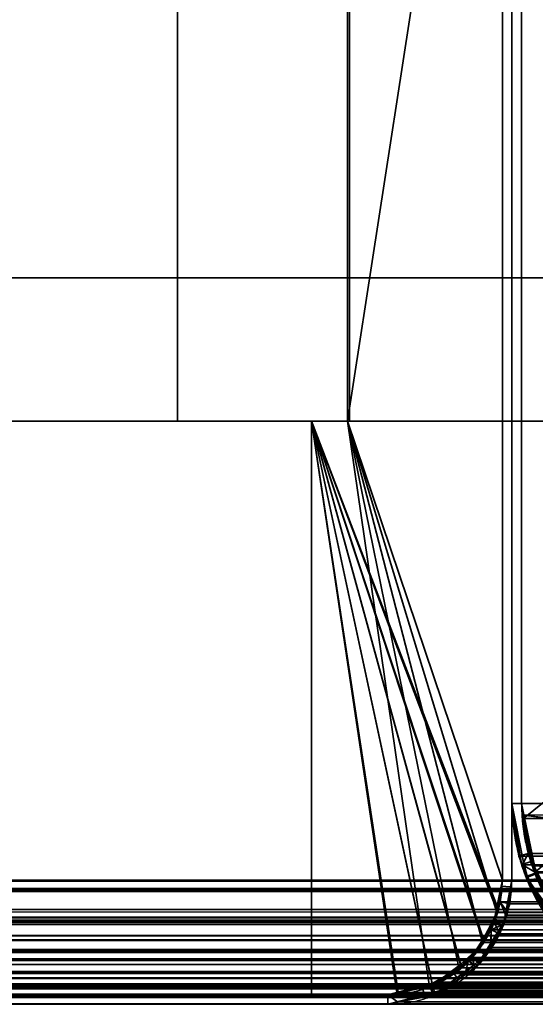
# Model space of a CAD drawing. Header units: millimetres. Extents: x -625 to 3725, y -115 to 86.
# Tile 519 of 656: x 2435 to 2448, y -33 to -7. Entities that reach past the tile are written whole.
import ezdxf

# ---------------------------------------------------------------- set-up
doc = ezdxf.new("R2010")
doc.units = ezdxf.units.MM
doc.layers.add('151', color=7, linetype='Continuous', true_color=0xffffff)

# ---------------------------------------------------------------- blocks, each defined once
blk = doc.blocks.new('UG_SURFACE_003')
at = {"layer": '151', "color": 252, "linetype": 'Continuous', "lineweight": 35}
for points in [[(3725, -14, 2237), (3725, 86, 2237), (2275, 86, 2237), (2275, -14, 2237)], [(2425, -14, 2087), (2425, 86, 2087), (3575, 86, 2087), (3575, -14, 2087)], [(3725, -14, 2237), (2275, -14, 2237), (2425, -14, 2087), (3575, -14, 2087)]]:
    blk.add_3dface(points, dxfattribs=at)
blk = doc.blocks.new('UG_SURFACE_118')
at = {"layer": '151', "color": 41, "linetype": 'Continuous', "lineweight": 35}
for points in [[(2372.25, -17.75, -3), (2442.25, -17.75, -3), (2442.25, -32.75, -3), (2372.25, -32.75, -3)], [(2442.25, -17.75, 2067.75), (2442.25, -17.75, -3), (2372.25, -17.75, -3), (2372.25, -17.75, 2137.75)], [(2372.25, -17.75, 2137.75), (2372.25, -32.75, 2137.75), (2442.25, -32.75, 2067.75), (2442.25, -17.75, 2067.75)], [(2442.25, -17.75, 2067.75), (2442.25, -32.75, 2067.75), (2442.25, -32.75, -3), (2442.25, -17.75, -3)], [(2372.25, -32.75, 2137.75), (2372.25, -32.75, -3), (2442.25, -32.75, -3), (2442.25, -32.75, 2067.75)]]:
    blk.add_3dface(points, dxfattribs=at)
blk = doc.blocks.new('UG_SURFACE_119')
at = {"layer": '151', "color": 7, "linetype": 'Continuous', "lineweight": 35}
for points in [[(2447.25, -29.75, -3), (2447.25, 8.25, -3), (2447.5, 8.25, -3), (2447.5, -29.75, -3)], [(2447.25, 8.25, -3), (2447.25, -29.75, -3), (2447.25, -29.75, 2062.75), (2447.25, 8.25, 2062.75)], [(2447.5, -29.75, 2062.5), (2447.5, 8.25, 2062.5), (2447.25, 8.25, 2062.75), (2447.25, -29.75, 2062.75)], [(2447.5, 8.25, 2062.5), (2447.5, -29.75, 2062.5), (2447.5, -29.75, -3), (2447.5, 8.25, -3)], [(2447.195, -30.321, 2062.805), (2447.25, -29.75, -3), (2447.219, -29.913, -3)], [(2447.195, -30.321, 2062.805), (2447.25, -29.75, 2062.75), (2447.25, -29.75, -3)], [(2447.25, -29.75, 2062.75), (2447.195, -30.321, 2062.805), (2447.387, -30.598, 2062.613), (2447.5, -29.75, 2062.5)], [(2447.219, -29.913, -3), (2447.25, -29.75, -3), (2447.5, -29.75, -3), (2447.466, -29.927, -3)], [(2447.27, -30.945, -3), (2447.276, -30.937, -3), (2447.5, -29.75, 2062.5)], [(2447.5, -29.75, 2062.5), (2447.387, -30.598, 2062.613), (2447.27, -30.945, -3)], [(2447.5, -29.75, 2062.5), (2447.276, -30.937, -3), (2447.289, -30.864, -3)], [(2447.5, -29.75, 2062.5), (2447.289, -30.864, -3), (2447.466, -29.927, -3)], [(2447.466, -29.927, -3), (2447.5, -29.75, -3), (2447.5, -29.75, 2062.5)], [(2447.022, -30.843, 2062.978), (2447.219, -29.913, -3), (2447.053, -30.777, -3)], [(2447.219, -29.913, -3), (2447.022, -30.843, 2062.978), (2447.195, -30.321, 2062.805)], [(2447.053, -30.777, -3), (2447.219, -29.913, -3), (2447.466, -29.927, -3), (2447.289, -30.864, -3)], [(2447.242, -30.919, 2062.758), (2447.387, -30.598, 2062.613), (2447.195, -30.321, 2062.805), (2447.022, -30.843, 2062.978)], [(2447.387, -30.598, 2062.613), (2447.242, -30.919, 2062.758), (2447.27, -30.945, -3)], [(2446.46, -31.779, 2063.54), (2447.036, -30.852, -3), (2446.584, -31.545, -3)], [(2446.46, -31.779, 2063.54), (2446.954, -31.049, 2063.046), (2447.036, -30.852, -3)], [(2447.27, -30.945, -3), (2446.779, -31.695, -3), (2446.584, -31.545, -3), (2447.036, -30.852, -3)], [(2446.954, -31.049, 2063.046), (2447.022, -30.843, 2062.978), (2447.036, -30.852, -3)], [(2447.022, -30.843, 2062.978), (2446.954, -31.049, 2063.046), (2447.242, -30.919, 2062.758)], [(2447.053, -30.777, -3), (2447.04, -30.846, -3), (2447.022, -30.843, 2062.978)], [(2447.04, -30.846, -3), (2447.036, -30.852, -3), (2447.022, -30.843, 2062.978)], [(2447.036, -30.852, -3), (2447.04, -30.846, -3), (2447.27, -30.945, -3)], [(2447.04, -30.846, -3), (2447.053, -30.777, -3), (2447.289, -30.864, -3), (2447.276, -30.937, -3)], [(2447.04, -30.846, -3), (2447.276, -30.937, -3), (2447.27, -30.945, -3)], [(2446.954, -31.049, 2063.046), (2446.46, -31.779, 2063.54), (2446.51, -31.966, 2063.49), (2446.952, -31.555, 2063.048)], [(2446.548, -32.048, -3), (2446.779, -31.695, -3), (2447.242, -30.919, 2062.758)], [(2447.242, -30.919, 2062.758), (2446.952, -31.555, 2063.048), (2446.548, -32.048, -3)], [(2446.779, -31.695, -3), (2447.27, -30.945, -3), (2447.242, -30.919, 2062.758)], [(2446.952, -31.555, 2063.048), (2447.242, -30.919, 2062.758), (2446.954, -31.049, 2063.046)], [(2446.584, -31.545, -3), (2446.364, -31.851, 2063.636), (2446.46, -31.779, 2063.54)], [(2446.584, -31.545, -3), (2446.371, -31.871, -3), (2446.364, -31.851, 2063.636)], [(2446.371, -31.871, -3), (2446.584, -31.545, -3), (2446.779, -31.695, -3), (2446.548, -32.048, -3)], [(2446.952, -31.555, 2063.048), (2446.51, -31.966, 2063.49), (2446.548, -32.048, -3)], [(2445.61, -32.424, 2064.39), (2446.364, -31.851, 2063.636), (2446.371, -31.871, -3)], [(2446.364, -31.851, 2063.636), (2445.61, -32.424, 2064.39), (2445.849, -32.579, 2064.151), (2446.51, -31.966, 2063.49)], [(2445.61, -32.424, 2064.39), (2446.371, -31.871, -3), (2445.952, -32.154, -3)], [(2446.548, -32.048, -3), (2446.093, -32.352, -3), (2445.952, -32.154, -3), (2446.371, -31.871, -3)], [(2446.51, -31.966, 2063.49), (2446.46, -31.779, 2063.54), (2446.364, -31.851, 2063.636)], [(2445.952, -32.154, -3), (2445.348, -32.487, 2064.652), (2445.61, -32.424, 2064.39)], [(2445.952, -32.154, -3), (2445.43, -32.505, -3), (2445.348, -32.487, 2064.652)], [(2445.43, -32.505, -3), (2445.952, -32.154, -3), (2446.093, -32.352, -3), (2445.487, -32.755, -3)], [(2445.445, -32.764, -3), (2445.487, -32.755, -3), (2446.51, -31.966, 2063.49)], [(2446.51, -31.966, 2063.49), (2445.849, -32.579, 2064.151), (2445.445, -32.764, -3)], [(2445.487, -32.755, -3), (2446.093, -32.352, -3), (2446.51, -31.966, 2063.49)], [(2446.093, -32.352, -3), (2446.548, -32.048, -3), (2446.51, -31.966, 2063.49)], [(2445.435, -32.688, 2064.565), (2445.849, -32.579, 2064.151), (2445.61, -32.424, 2064.39), (2445.348, -32.487, 2064.652)], [(2445.149, -32.564, -3), (2444.25, -32.75, 2065.75), (2445.348, -32.487, 2064.652)], [(2445.348, -32.487, 2064.652), (2444.25, -32.75, 2065.75), (2444.25, -33, 2065.75), (2445.435, -32.688, 2064.565)], [(2444.25, -32.75, -3), (2445.149, -32.564, -3), (2445.226, -32.807, -3), (2444.25, -33, -3)], [(2445.149, -32.564, -3), (2444.25, -32.75, -3), (2444.25, -32.75, 2065.75)], [(2444.25, -33, -3), (2445.226, -32.807, -3), (2445.435, -32.688, 2064.565)], [(2445.435, -32.688, 2064.565), (2444.25, -33, 2065.75), (2444.25, -33, -3)], [(2445.348, -32.487, 2064.652), (2445.351, -32.522, -3), (2445.149, -32.564, -3)], [(2445.445, -32.764, -3), (2445.226, -32.807, -3), (2445.149, -32.564, -3), (2445.351, -32.522, -3)], [(2445.226, -32.807, -3), (2445.445, -32.764, -3), (2445.435, -32.688, 2064.565)], [(2445.43, -32.505, -3), (2445.351, -32.522, -3), (2445.348, -32.487, 2064.652)], [(2445.351, -32.522, -3), (2445.43, -32.505, -3), (2445.487, -32.755, -3), (2445.445, -32.764, -3)], [(2445.849, -32.579, 2064.151), (2445.435, -32.688, 2064.565), (2445.445, -32.764, -3)], [(2370.25, -32.75, -3), (2444.25, -32.75, -3), (2444.25, -33, -3), (2370.25, -33, -3)], [(2370.25, -32.75, 2139.75), (2444.25, -32.75, 2065.75), (2444.25, -32.75, -3), (2370.25, -32.75, -3)], [(2370.25, -33, 2139.75), (2444.25, -33, 2065.75), (2444.25, -32.75, 2065.75), (2370.25, -32.75, 2139.75)], [(2370.25, -33, 2139.75), (2370.25, -33, -3), (2444.25, -33, -3), (2444.25, -33, 2065.75)]]:
    blk.add_3dface(points, dxfattribs=at)
blk = doc.blocks.new('UG_SURFACE_120')
at = {"layer": '151', "color": 14, "linetype": 'Continuous', "lineweight": 35}
for points in [[(2443.2, -17.75, 2066.8), (2443.2, 11.25, 2066.8), (2443.2, 11.25, -3), (2443.2, -17.75, -3)], [(2443.2, -17.75, -3), (2443.2, 11.25, -3), (2444.5, 11.25, -3), (2447.25, 8.5, -3)], [(2447.25, 8.5, 2062.75), (2444.5, 11.25, 2065.5), (2443.2, 11.25, 2066.8), (2443.2, -17.75, 2066.8)], [(2447.25, 8.5, -3), (2447.25, -29.75, -3), (2443.2, -17.75, -3)], [(2443.2, -17.75, 2066.8), (2447.25, -29.75, 2062.75), (2447.25, 8.5, 2062.75)], [(2447.25, 8.5, 2062.75), (2447.25, -29.75, 2062.75), (2447.25, -29.75, -3), (2447.25, 8.5, -3)], [(2442.25, -32.75, 2067.75), (2442.25, -17.75, 2067.75), (2442.25, -17.75, -3), (2442.25, -32.75, -3)], [(2443.2, -17.75, 2066.8), (2443.2, -17.75, -3), (2442.25, -17.75, -3), (2442.25, -17.75, 2067.75)], [(2442.25, -17.75, -3), (2446.738, -31.323, -3), (2446.371, -31.871, -3), (2446.171, -32.005, -3)], [(2442.25, -17.75, -3), (2447.096, -30.523, -3), (2447.022, -30.898, -3), (2446.738, -31.323, -3)], [(2442.25, -17.75, -3), (2445.417, -32.509, -3), (2445.398, -32.522, -3), (2444.52, -32.696, -3)], [(2442.25, -17.75, -3), (2443.2, -17.75, -3), (2447.25, -29.75, -3), (2447.096, -30.523, -3)], [(2446.171, -32.005, -3), (2445.417, -32.509, -3), (2442.25, -17.75, -3)], [(2444.52, -32.696, -3), (2444.25, -32.75, -3), (2442.25, -32.75, -3), (2442.25, -17.75, -3)], [(2442.25, -17.75, 2067.75), (2442.25, -32.75, 2067.75), (2444.25, -32.75, 2065.75), (2444.521, -32.679, 2065.479)], [(2444.521, -32.679, 2065.479), (2445.411, -32.445, 2064.589), (2442.25, -17.75, 2067.75)], [(2445.411, -32.445, 2064.589), (2445.726, -32.362, 2064.274), (2446.157, -31.962, 2063.843), (2442.25, -17.75, 2067.75)], [(2442.25, -17.75, 2067.75), (2447.146, -30.533, 2062.854), (2447.146, -30.532, 2062.854)], [(2446.157, -31.962, 2063.843), (2446.744, -31.417, 2063.256), (2446.776, -31.346, 2063.224), (2442.25, -17.75, 2067.75)], [(2446.776, -31.346, 2063.224), (2447.146, -30.533, 2062.854), (2442.25, -17.75, 2067.75)], [(2447.146, -30.532, 2062.854), (2447.25, -29.75, 2062.75), (2443.2, -17.75, 2066.8), (2442.25, -17.75, 2067.75)], [(2447.096, -30.523, -3), (2447.25, -29.75, -3), (2447.25, -29.75, 2062.75)], [(2447.25, -29.75, 2062.75), (2447.146, -30.532, 2062.854), (2447.096, -30.523, -3)], [(2446.738, -31.323, -3), (2447.022, -30.898, -3), (2447.146, -30.533, 2062.854)], [(2447.146, -30.533, 2062.854), (2446.776, -31.346, 2063.224), (2446.738, -31.323, -3)], [(2447.022, -30.898, -3), (2447.096, -30.523, -3), (2447.146, -30.533, 2062.854)], [(2447.146, -30.532, 2062.854), (2447.146, -30.533, 2062.854), (2447.096, -30.523, -3)], [(2446.171, -32.005, -3), (2446.371, -31.871, -3), (2446.776, -31.346, 2063.224)], [(2446.776, -31.346, 2063.224), (2446.744, -31.417, 2063.256), (2446.171, -32.005, -3)], [(2446.371, -31.871, -3), (2446.738, -31.323, -3), (2446.776, -31.346, 2063.224)], [(2446.744, -31.417, 2063.256), (2446.157, -31.962, 2063.843), (2446.171, -32.005, -3)], [(2445.417, -32.509, -3), (2446.171, -32.005, -3), (2446.157, -31.962, 2063.843)], [(2446.157, -31.962, 2063.843), (2445.726, -32.362, 2064.274), (2445.417, -32.509, -3)], [(2444.52, -32.696, -3), (2445.398, -32.522, -3), (2445.411, -32.445, 2064.589)], [(2445.411, -32.445, 2064.589), (2444.521, -32.679, 2065.479), (2444.52, -32.696, -3)], [(2445.398, -32.522, -3), (2445.417, -32.509, -3), (2445.411, -32.445, 2064.589)], [(2445.726, -32.362, 2064.274), (2445.411, -32.445, 2064.589), (2445.417, -32.509, -3)], [(2444.25, -32.75, -3), (2444.52, -32.696, -3), (2444.521, -32.679, 2065.479)], [(2444.521, -32.679, 2065.479), (2444.25, -32.75, 2065.75), (2444.25, -32.75, -3)], [(2442.25, -32.75, 2067.75), (2442.25, -32.75, -3), (2444.25, -32.75, -3), (2444.25, -32.75, 2065.75)]]:
    blk.add_3dface(points, dxfattribs=at)
blk = doc.blocks.new('UG_SURFACE_121')
at = {"layer": '151', "color": 41, "linetype": 'Continuous', "lineweight": 35}
for points in [[(3627.75, -32.75, 2137.75), (3627.75, -17.75, 2137.75), (2372.25, -17.75, 2137.75), (2372.25, -32.75, 2137.75)], [(2442.25, -17.75, 2067.75), (2442.25, -32.75, 2067.75), (2372.25, -32.75, 2137.75), (2372.25, -17.75, 2137.75)], [(3627.75, -17.75, 2137.75), (3557.75, -17.75, 2067.75), (2442.25, -17.75, 2067.75), (2372.25, -17.75, 2137.75)], [(3557.75, -17.75, 2067.75), (3557.75, -32.75, 2067.75), (2442.25, -32.75, 2067.75), (2442.25, -17.75, 2067.75)], [(3557.75, -32.75, 2067.75), (3627.75, -32.75, 2137.75), (2372.25, -32.75, 2137.75), (2442.25, -32.75, 2067.75)]]:
    blk.add_3dface(points, dxfattribs=at)
blk = doc.blocks.new('UG_SURFACE_122')
at = {"layer": '151', "color": 14, "linetype": 'Continuous', "lineweight": 35}
for points in [[(3632.75, -14, 2142.75), (3627.75, -14, 2137.75), (2372.25, -14, 2137.75), (2367.25, -14, 2142.75)], [(3632.75, -29.75, 2142.75), (3632.75, -14, 2142.75), (2367.25, -14, 2142.75), (2367.25, -29.75, 2142.75)], [(2372.25, -14, 2137.75), (3627.75, -14, 2137.75), (3627.75, -32.75, 2137.75), (2372.25, -32.75, 2137.75)], [(3632.75, -29.75, 2142.75), (2367.25, -29.75, 2142.75), (2367.281, -29.983, 2142.719)], [(2367.281, -29.983, 2142.719), (3632.727, -29.986, 2142.727), (3632.75, -29.75, 2142.75)], [(3632.695, -30.321, 2142.695), (2367.281, -29.983, 2142.719), (2367.355, -30.535, 2142.645)], [(3632.695, -30.321, 2142.695), (3632.727, -29.986, 2142.727), (2367.281, -29.983, 2142.719)], [(3632.695, -30.321, 2142.695), (2367.355, -30.535, 2142.645), (2367.472, -30.822, 2142.528)], [(2367.472, -30.822, 2142.528), (3632.528, -30.825, 2142.528), (3632.695, -30.321, 2142.695)], [(3632.528, -30.825, 2142.528), (2367.472, -30.822, 2142.528), (2367.636, -31.223, 2142.364)], [(3632.454, -31.049, 2142.454), (3632.528, -30.825, 2142.528), (2367.636, -31.223, 2142.364)], [(3632.454, -31.049, 2142.454), (2367.636, -31.223, 2142.364), (2367.93, -31.592, 2142.07)], [(2367.93, -31.592, 2142.07), (3632.076, -31.607, 2142.076), (3632.454, -31.049, 2142.454)], [(3631.96, -31.779, 2141.96), (2367.93, -31.592, 2142.07), (2368.229, -31.967, 2141.771)], [(3631.96, -31.779, 2141.96), (3632.076, -31.607, 2142.076), (2367.93, -31.592, 2142.07)], [(3631.96, -31.779, 2141.96), (2368.229, -31.967, 2141.771), (2368.603, -32.192, 2141.397)], [(2368.603, -32.192, 2141.397), (3631.397, -32.206, 2141.397), (3631.96, -31.779, 2141.96)], [(3631.397, -32.206, 2141.397), (2368.603, -32.192, 2141.397), (2369.243, -32.576, 2140.757)], [(3631.11, -32.424, 2141.11), (3631.397, -32.206, 2141.397), (2369.243, -32.576, 2140.757)], [(3631.11, -32.424, 2141.11), (2369.243, -32.576, 2140.757), (2369.386, -32.601, 2140.614)], [(2369.386, -32.601, 2140.614), (3630.607, -32.545, 2140.607), (3631.11, -32.424, 2141.11)], [(3630.607, -32.545, 2140.607), (2369.386, -32.601, 2140.614), (2370.25, -32.75, 2139.75)], [(2370.25, -32.75, 2139.75), (3629.75, -32.75, 2139.75), (3630.607, -32.545, 2140.607)], [(3627.75, -32.75, 2137.75), (3629.75, -32.75, 2139.75), (2370.25, -32.75, 2139.75), (2372.25, -32.75, 2137.75)]]:
    blk.add_3dface(points, dxfattribs=at)
blk = doc.blocks.new('UG_SURFACE_123')
at = {"layer": '151', "color": 14, "linetype": 'Continuous', "lineweight": 35}
for points in [[(3556.8, -17.75, 2066.8), (3556.8, 11.25, 2066.8), (2443.2, 11.25, 2066.8), (2443.2, -17.75, 2066.8)], [(2443.2, -17.75, 2066.8), (2443.2, 11.25, 2066.8), (2444.5, 11.25, 2065.5), (2447.25, 8.5, 2062.75)], [(2447.25, 8.5, 2062.75), (2447.25, -29.75, 2062.75), (2443.2, -17.75, 2066.8)], [(3552.75, 8.5, 2062.75), (3552.75, -29.75, 2062.75), (2447.25, -29.75, 2062.75), (2447.25, 8.5, 2062.75)], [(2445.332, -32.491, 2064.668), (2444.483, -32.694, 2065.517), (2442.25, -17.75, 2067.75), (2443.2, -17.75, 2066.8)], [(2444.483, -32.694, 2065.517), (2444.25, -32.75, 2065.75), (2442.25, -32.75, 2067.75), (2442.25, -17.75, 2067.75)], [(3557.75, -32.75, 2067.75), (3557.75, -17.75, 2067.75), (2442.25, -17.75, 2067.75), (2442.25, -32.75, 2067.75)], [(3557.75, -17.75, 2067.75), (3556.8, -17.75, 2066.8), (2443.2, -17.75, 2066.8), (2442.25, -17.75, 2067.75)], [(2443.2, -17.75, 2066.8), (2447.25, -29.75, 2062.75), (2447.195, -30.321, 2062.805), (2447.102, -30.601, 2062.898)], [(2447.102, -30.601, 2062.898), (2446.954, -31.049, 2063.046), (2446.729, -31.381, 2063.271), (2443.2, -17.75, 2066.8)], [(2446.729, -31.381, 2063.271), (2446.46, -31.779, 2063.54), (2446.113, -32.042, 2063.887), (2443.2, -17.75, 2066.8)], [(2446.113, -32.042, 2063.887), (2445.61, -32.424, 2064.39), (2445.332, -32.491, 2064.668), (2443.2, -17.75, 2066.8)], [(2447.195, -30.321, 2062.805), (3552.75, -29.75, 2062.75), (3552.855, -30.535, 2062.855)], [(2447.195, -30.321, 2062.805), (2447.25, -29.75, 2062.75), (3552.75, -29.75, 2062.75)], [(3552.855, -30.535, 2062.855), (2447.102, -30.601, 2062.898), (2447.195, -30.321, 2062.805)], [(2446.954, -31.049, 2063.046), (2447.102, -30.601, 2062.898), (3552.885, -30.609, 2062.885)], [(2446.954, -31.049, 2063.046), (3552.885, -30.609, 2062.885), (3553.137, -31.223, 2063.137)], [(3552.855, -30.535, 2062.855), (3552.885, -30.609, 2062.885), (2447.102, -30.601, 2062.898)], [(3553.137, -31.223, 2063.137), (2446.729, -31.381, 2063.271), (2446.954, -31.049, 2063.046)], [(2446.46, -31.779, 2063.54), (2446.729, -31.381, 2063.271), (3553.266, -31.385, 2063.266)], [(2446.46, -31.779, 2063.54), (3553.266, -31.385, 2063.266), (3553.73, -31.967, 2063.73)], [(3553.137, -31.223, 2063.137), (3553.266, -31.385, 2063.266), (2446.729, -31.381, 2063.271)], [(3553.73, -31.967, 2063.73), (2446.113, -32.042, 2063.887), (2446.46, -31.779, 2063.54)], [(2445.61, -32.424, 2064.39), (2446.113, -32.042, 2063.887), (3553.88, -32.058, 2063.88)], [(2445.61, -32.424, 2064.39), (3553.88, -32.058, 2063.88), (3554.666, -32.53, 2064.666)], [(3553.73, -31.967, 2063.73), (3553.88, -32.058, 2063.88), (2446.113, -32.042, 2063.887)], [(3554.666, -32.53, 2064.666), (2445.332, -32.491, 2064.668), (2445.61, -32.424, 2064.39)], [(2444.25, -32.75, 2065.75), (2444.483, -32.694, 2065.517), (3555.514, -32.709, 2065.514)], [(3554.743, -32.576, 2064.743), (2444.483, -32.694, 2065.517), (2445.332, -32.491, 2064.668)], [(3554.743, -32.576, 2064.743), (3555.514, -32.709, 2065.514), (2444.483, -32.694, 2065.517)], [(2445.332, -32.491, 2064.668), (3554.666, -32.53, 2064.666), (3554.743, -32.576, 2064.743)], [(3555.75, -32.75, 2065.75), (3557.75, -32.75, 2067.75), (2442.25, -32.75, 2067.75), (2444.25, -32.75, 2065.75)], [(3555.514, -32.709, 2065.514), (3555.75, -32.75, 2065.75), (2444.25, -32.75, 2065.75)]]:
    blk.add_3dface(points, dxfattribs=at)
blk = doc.blocks.new('UG_SURFACE_124')
at = {"layer": '151', "color": 7, "linetype": 'Continuous', "lineweight": 35}
for points in [[(2447.25, 8.25, 2062.75), (2447.25, -29.75, 2062.75), (3552.75, -29.75, 2062.75), (3552.75, 8.25, 2062.75)], [(2447.25, -29.75, 2062.75), (2447.25, 8.25, 2062.75), (2447.5, 8.25, 2062.5), (2447.5, -29.75, 2062.5)], [(3552.5, 8.25, 2062.5), (3552.5, -29.75, 2062.5), (2447.5, -29.75, 2062.5), (2447.5, 8.25, 2062.5)], [(3633, -29.75, 2143), (3633, -14, 2143), (2367, -14, 2143), (2367, -29.75, 2143)], [(3632.75, -14, 2142.75), (2367.25, -14, 2142.75), (2367, -14, 2143), (3633, -14, 2143)], [(2367.25, -29.75, 2142.75), (2367.25, -14, 2142.75), (3632.75, -14, 2142.75), (3632.75, -29.75, 2142.75)], [(3632.941, -30.369, 2142.941), (2367, -29.75, 2143), (2367.113, -30.6, 2142.887)], [(3632.941, -30.369, 2142.941), (3633, -29.75, 2143), (2367, -29.75, 2143)], [(2367.261, -30.009, 2142.739), (2367.25, -29.75, 2142.75), (3632.75, -29.75, 2142.75)], [(2367.261, -30.009, 2142.739), (3632.75, -29.75, 2142.75), (3632.695, -30.321, 2142.695)], [(3552.855, -30.535, 2062.855), (2447.25, -29.75, 2062.75), (2447.195, -30.321, 2062.805)], [(2447.5, -29.75, 2062.5), (2447.441, -30.369, 2062.559), (2447.195, -30.321, 2062.805), (2447.25, -29.75, 2062.75)], [(3552.855, -30.535, 2062.855), (3552.75, -29.75, 2062.75), (2447.25, -29.75, 2062.75)], [(2447.441, -30.369, 2062.559), (3552.5, -29.75, 2062.5), (3552.613, -30.6, 2062.613)], [(2447.441, -30.369, 2062.559), (2447.5, -29.75, 2062.5), (3552.5, -29.75, 2062.5)], [(2367.261, -30.009, 2142.739), (3632.695, -30.321, 2142.695), (3632.523, -30.841, 2142.523)], [(3632.523, -30.841, 2142.523), (2367.462, -30.853, 2142.538), (2367.261, -30.009, 2142.739)], [(3632.941, -30.369, 2142.941), (2367.113, -30.6, 2142.887), (2367.172, -30.743, 2142.828)], [(2367.172, -30.743, 2142.828), (3632.818, -30.738, 2142.818), (3632.941, -30.369, 2142.941)], [(2447.195, -30.321, 2062.805), (2447.023, -30.841, 2062.977), (3552.978, -30.837, 2062.978)], [(2447.34, -30.672, 2062.66), (2447.179, -31.158, 2062.821), (2447.023, -30.841, 2062.977), (2447.195, -30.321, 2062.805)], [(2447.195, -30.321, 2062.805), (3552.978, -30.837, 2062.978), (3552.855, -30.535, 2062.855)], [(2447.195, -30.321, 2062.805), (2447.441, -30.369, 2062.559), (2447.34, -30.672, 2062.66)], [(3552.613, -30.6, 2062.613), (2447.34, -30.672, 2062.66), (2447.441, -30.369, 2062.559)], [(3552.613, -30.6, 2062.613), (3552.646, -30.681, 2062.646), (2447.34, -30.672, 2062.66)], [(3632.818, -30.738, 2142.818), (2367.172, -30.743, 2142.828), (2367.419, -31.346, 2142.581)], [(3632.679, -31.158, 2142.679), (3632.818, -30.738, 2142.818), (2367.419, -31.346, 2142.581)], [(2367.462, -30.853, 2142.538), (3632.523, -30.841, 2142.523), (3632.454, -31.049, 2142.454)], [(3632.454, -31.049, 2142.454), (3631.96, -31.779, 2141.96), (2367.462, -30.853, 2142.538)], [(2367.465, -30.865, 2142.535), (2367.462, -30.853, 2142.538), (3631.96, -31.779, 2141.96)], [(3631.96, -31.779, 2141.96), (2368.074, -31.816, 2141.926), (2367.465, -30.865, 2142.535)], [(3553.137, -31.223, 2063.137), (2447.023, -30.841, 2062.977), (2446.954, -31.049, 2063.046)], [(2447.179, -31.158, 2062.821), (2446.954, -31.049, 2063.046), (2447.023, -30.841, 2062.977)], [(3553.137, -31.223, 2063.137), (3552.978, -30.837, 2062.978), (2447.023, -30.841, 2062.977)], [(2447.179, -31.158, 2062.821), (2447.34, -30.672, 2062.66), (3552.646, -30.681, 2062.646)], [(2447.179, -31.158, 2062.821), (3552.646, -30.681, 2062.646), (3552.919, -31.346, 2062.919)], [(3553.638, -31.853, 2063.638), (2446.954, -31.049, 2063.046), (2446.46, -31.779, 2063.54)], [(2446.936, -31.517, 2063.064), (2446.644, -31.948, 2063.356), (2446.46, -31.779, 2063.54), (2446.954, -31.049, 2063.046)], [(2446.954, -31.049, 2063.046), (2447.179, -31.158, 2062.821), (2446.936, -31.517, 2063.064)], [(2446.954, -31.049, 2063.046), (3553.638, -31.853, 2063.638), (3553.137, -31.223, 2063.137)], [(3632.679, -31.158, 2142.679), (2367.419, -31.346, 2142.581), (2367.64, -31.624, 2142.359)], [(2367.64, -31.624, 2142.359), (3632.36, -31.63, 2142.359), (3632.679, -31.158, 2142.679)], [(3552.919, -31.346, 2062.919), (2446.936, -31.517, 2063.064), (2447.179, -31.158, 2062.821)], [(3552.919, -31.346, 2062.919), (3553.059, -31.521, 2063.059), (2446.936, -31.517, 2063.064)], [(3632.144, -31.948, 2142.144), (2367.64, -31.624, 2142.359), (2368.061, -32.152, 2141.939)], [(3632.144, -31.948, 2142.144), (3632.36, -31.63, 2142.359), (2367.64, -31.624, 2142.359)], [(2446.644, -31.948, 2063.356), (2446.936, -31.517, 2063.064), (3553.059, -31.521, 2063.059)], [(2446.644, -31.948, 2063.356), (3553.059, -31.521, 2063.059), (3553.561, -32.152, 2063.561)], [(2368.133, -31.857, 2141.867), (2368.074, -31.816, 2141.926), (3631.96, -31.779, 2141.96)], [(3631.96, -31.779, 2141.96), (3631.865, -31.851, 2141.865), (2368.133, -31.857, 2141.867)], [(2369.039, -32.495, 2140.961), (2368.133, -31.857, 2141.867), (3631.865, -31.851, 2141.865)], [(2369.039, -32.495, 2140.961), (3631.865, -31.851, 2141.865), (3631.11, -32.424, 2141.11)], [(3553.73, -31.967, 2063.73), (2446.365, -31.851, 2063.635), (2445.61, -32.424, 2064.39)], [(2446.268, -32.233, 2063.732), (2445.723, -32.647, 2064.277), (2445.61, -32.424, 2064.39), (2446.365, -31.851, 2063.635)], [(2446.365, -31.851, 2063.635), (2446.46, -31.779, 2063.54), (2446.644, -31.948, 2063.356), (2446.268, -32.233, 2063.732)], [(2446.46, -31.779, 2063.54), (2446.365, -31.851, 2063.635), (3553.638, -31.853, 2063.638)], [(3553.73, -31.967, 2063.73), (3553.638, -31.853, 2063.638), (2446.365, -31.851, 2063.635)], [(3632.144, -31.948, 2142.144), (2368.061, -32.152, 2141.939), (2368.353, -32.328, 2141.647)], [(2368.353, -32.328, 2141.647), (3631.644, -32.328, 2141.644), (3632.144, -31.948, 2142.144)], [(2445.61, -32.424, 2064.39), (3554.65, -32.52, 2064.651), (3553.73, -31.967, 2063.73)], [(3553.561, -32.152, 2063.561), (2446.268, -32.233, 2063.732), (2446.644, -31.948, 2063.356)], [(3553.561, -32.152, 2063.561), (3553.724, -32.25, 2063.724), (2446.268, -32.233, 2063.732)], [(3631.644, -32.328, 2141.644), (2368.353, -32.328, 2141.647), (2369.159, -32.811, 2140.841)], [(2369.148, -32.518, 2140.852), (2369.039, -32.495, 2140.961), (3631.11, -32.424, 2141.11)], [(3631.11, -32.424, 2141.11), (3630.848, -32.487, 2140.848), (2369.148, -32.518, 2140.852)], [(3631.223, -32.647, 2141.223), (3631.644, -32.328, 2141.644), (2369.159, -32.811, 2140.841)], [(2445.61, -32.424, 2064.39), (2445.348, -32.487, 2064.652), (3554.65, -32.52, 2064.651)], [(2445.348, -32.487, 2064.652), (2445.61, -32.424, 2064.39), (2445.723, -32.647, 2064.277), (2445.422, -32.719, 2064.578)], [(2445.723, -32.647, 2064.277), (2446.268, -32.233, 2063.732), (3553.724, -32.25, 2063.724)], [(2445.723, -32.647, 2064.277), (3553.724, -32.25, 2063.724), (3554.575, -32.761, 2064.575)], [(2370.242, -32.75, 2139.758), (2369.148, -32.518, 2140.852), (3630.848, -32.487, 2140.848)], [(3631.223, -32.647, 2141.223), (2369.159, -32.811, 2140.841), (2369.247, -32.827, 2140.753)], [(2369.247, -32.827, 2140.753), (3630.745, -32.762, 2140.745), (3631.223, -32.647, 2141.223)], [(2370.25, -32.75, 2139.75), (2370.242, -32.75, 2139.758), (3630.848, -32.487, 2140.848)], [(3630.848, -32.487, 2140.848), (3629.75, -32.75, 2139.75), (2370.25, -32.75, 2139.75)], [(3554.743, -32.576, 2064.743), (2445.348, -32.487, 2064.652), (2444.25, -32.75, 2065.75)], [(2444.25, -32.75, 2065.75), (2445.348, -32.487, 2064.652), (2445.422, -32.719, 2064.578), (2444.502, -32.939, 2065.498)], [(2444.25, -32.75, 2065.75), (3555.75, -32.75, 2065.75), (3554.743, -32.576, 2064.743)], [(3554.743, -32.576, 2064.743), (3554.65, -32.52, 2064.651), (2445.348, -32.487, 2064.652)], [(3554.575, -32.761, 2064.575), (2445.422, -32.719, 2064.578), (2445.723, -32.647, 2064.277)], [(3630.745, -32.762, 2140.745), (2369.247, -32.827, 2140.753), (2370.25, -33, 2139.75)], [(3555.75, -32.75, 2065.75), (2444.25, -32.75, 2065.75), (2370.25, -32.75, 2139.75), (3629.75, -32.75, 2139.75)], [(2370.25, -32.75, 2139.75), (2444.25, -32.75, 2065.75), (2444.25, -33, 2065.75), (2370.25, -33, 2139.75)], [(2370.25, -33, 2139.75), (3629.75, -33, 2139.75), (3630.745, -32.762, 2140.745)], [(2444.502, -32.939, 2065.498), (2444.25, -33, 2065.75), (2444.25, -32.75, 2065.75)], [(2444.25, -33, 2065.75), (2444.502, -32.939, 2065.498), (3555.495, -32.956, 2065.495)], [(3555.495, -32.956, 2065.495), (3555.75, -33, 2065.75), (2444.25, -33, 2065.75)], [(3554.659, -32.811, 2064.659), (2444.502, -32.939, 2065.498), (2445.422, -32.719, 2064.578)], [(3554.659, -32.811, 2064.659), (3555.495, -32.956, 2065.495), (2444.502, -32.939, 2065.498)], [(2445.422, -32.719, 2064.578), (3554.575, -32.761, 2064.575), (3554.659, -32.811, 2064.659)], [(3555.75, -33, 2065.75), (3629.75, -33, 2139.75), (2370.25, -33, 2139.75), (2444.25, -33, 2065.75)]]:
    blk.add_3dface(points, dxfattribs=at)
blk = doc.blocks.new('UG_SURFACE_130')
at = {"layer": '151', "color": 7, "linetype": 'Continuous', "lineweight": 35}
for points in [[(2447.75, -27.75, 2062.25), (2447.75, -17.75, 2062.25), (2447.5, -17.75, 2062.5), (2447.5, -27.75, 2062.5)], [(2447.75, -17.75, -3), (2447.75, -27.75, -3), (2447.5, -27.75, -3), (2447.5, -17.75, -3)], [(2447.5, -27.75, 2062.5), (2447.5, -17.75, 2062.5), (2447.5, -17.75, -3), (2447.5, -27.75, -3)], [(2447.75, -17.75, 2062.25), (2447.75, -17.75, -3), (2447.5, -17.75, -3), (2447.5, -17.75, 2062.5)], [(2447.75, -27.75, -3), (2447.75, -17.75, -3), (2447.75, -17.75, 2062.25), (2447.75, -27.75, 2062.25)], [(2447.75, -27.75, -3), (2448.061, -29.248, -3), (2447.812, -29.327, -3), (2447.5, -27.75, -3)], [(2447.5, -27.75, 2062.5), (2447.76, -29.381, 2062.24), (2447.924, -29.058, 2062.076), (2447.75, -27.75, 2062.25)], [(2447.5, -27.75, -3), (2447.812, -29.327, -3), (2447.76, -29.381, 2062.24)], [(2447.76, -29.381, 2062.24), (2447.5, -27.75, 2062.5), (2447.5, -27.75, -3)], [(2447.75, -27.75, -3), (2447.75, -27.75, 2062.25), (2447.924, -29.058, 2062.076)], [(2447.924, -29.058, 2062.076), (2448.061, -29.248, -3), (2447.75, -27.75, -3)], [(2448.132, -29.565, 2061.868), (2447.924, -29.058, 2062.076), (2447.76, -29.381, 2062.24), (2447.9, -29.65, 2062.1)], [(2448.061, -29.248, -3), (2447.924, -29.058, 2062.076), (2448.132, -29.565, 2061.868)], [(2447.9, -29.65, 2062.1), (2447.76, -29.381, 2062.24), (2447.812, -29.327, -3)], [(2447.882, -29.68, -3), (2447.812, -29.327, -3), (2448.061, -29.248, -3), (2448.13, -29.584, -3)], [(2447.812, -29.327, -3), (2447.882, -29.68, -3), (2447.9, -29.65, 2062.1)], [(2448.132, -29.565, 2061.868), (2448.13, -29.584, -3), (2448.061, -29.248, -3)], [(2448.13, -29.584, -3), (2448.158, -29.716, -3), (2447.896, -29.749, -3), (2447.882, -29.68, -3)], [(2447.9, -29.65, 2062.1), (2448.546, -30.895, 2061.454), (2448.394, -30.205, 2061.606), (2448.132, -29.565, 2061.868)], [(2448.546, -30.895, 2061.454), (2447.9, -29.65, 2062.1), (2447.882, -29.68, -3)], [(2447.882, -29.68, -3), (2447.896, -29.749, -3), (2449.082, -31.36, 2060.918)], [(2449.082, -31.36, 2060.918), (2448.546, -30.895, 2061.454), (2447.882, -29.68, -3)], [(2448.158, -29.716, -3), (2448.744, -30.587, -3), (2448.547, -30.727, -3), (2447.896, -29.749, -3)], [(2449.082, -31.36, 2060.918), (2447.896, -29.749, -3), (2448.547, -30.727, -3)]]:
    blk.add_3dface(points, dxfattribs=at)
blk = doc.blocks.new('UG_SURFACE_131')
at = {"layer": '151', "color": 31, "linetype": 'Continuous', "lineweight": 35}
for points in [[(2438.75, -17.75, 2071.25), (2438.75, 67.25, 2071.25), (2438.75, 67.25, -3), (2438.75, -17.75, -3)], [(2443.25, 13.25, -3), (2443.25, -17.75, -3), (2438.75, -17.75, -3), (2438.75, 67.25, -3)], [(2438.75, 67.25, 2071.25), (2438.75, -17.75, 2071.25), (2443.25, -17.75, 2066.75), (2443.25, 13.25, 2066.75)], [(2443.25, 13.25, 2066.75), (2443.25, -17.75, 2066.75), (2443.25, -17.75, -3), (2443.25, 13.25, -3)], [(2447.75, -27.75, 2062.25), (2447.75, 13.25, 2062.25), (2447.75, 13.25, -3), (2447.75, -27.75, -3)], [(2447.75, -27.75, -3), (2447.75, 13.25, -3), (2486.75, 3.25, -3), (2486.75, -27.75, -3)], [(2447.75, 13.25, 2062.25), (2486.577, -29.055, 2023.423), (2486.577, -29.054, 2023.423), (2486.75, -27.75, 2023.25)], [(2447.75, 13.25, 2062.25), (2485.961, -30.41, 2024.039), (2486.577, -29.055, 2023.423)], [(2483.685, -32.241, 2026.315), (2447.75, 13.25, 2062.25), (2447.75, -27.75, 2062.25), (2447.798, -28.05, 2062.202)], [(2447.75, 13.25, 2062.25), (2484.929, -31.436, 2025.071), (2485.908, -30.528, 2024.092), (2485.961, -30.41, 2024.039)], [(2483.685, -32.241, 2026.315), (2484.211, -32.103, 2025.789), (2484.929, -31.436, 2025.071), (2447.75, 13.25, 2062.25)], [(2486.75, -27.75, 2023.25), (2486.75, 3.25, 2023.25), (2447.75, 13.25, 2062.25)], [(2438.75, -17.75, 2071.25), (2438.75, -17.75, -3), (2443.25, -17.75, -3), (2443.25, -17.75, 2066.75)], [(2447.75, -27.75, -3), (2447.81, -28.052, -3), (2447.798, -28.05, 2062.202)], [(2447.798, -28.05, 2062.202), (2447.75, -27.75, 2062.25), (2447.75, -27.75, -3)], [(2486.75, -27.75, -3), (2447.81, -28.052, -3), (2447.75, -27.75, -3)], [(2486.75, -27.75, -3), (2448.073, -29.372, -3), (2447.81, -28.052, -3)], [(2448.073, -29.372, -3), (2486.75, -27.75, -3), (2486.494, -29.039, -3)], [(2447.997, -29.303, 2062.003), (2447.798, -28.05, 2062.202), (2447.81, -28.052, -3)], [(2482.201, -32.631, 2027.799), (2447.798, -28.05, 2062.202), (2447.997, -29.303, 2062.003), (2448.033, -29.372, 2061.967)], [(2482.201, -32.631, 2027.799), (2483.685, -32.241, 2026.315), (2447.798, -28.05, 2062.202)], [(2447.81, -28.052, -3), (2448.073, -29.372, -3), (2448.033, -29.372, 2061.967)], [(2448.033, -29.372, 2061.967), (2447.997, -29.303, 2062.003), (2447.81, -28.052, -3)], [(2448.806, -30.674, -3), (2448.131, -29.663, -3), (2448.073, -29.372, -3), (2486.494, -29.039, -3)], [(2448.734, -30.721, 2061.266), (2448.033, -29.372, 2061.967), (2448.073, -29.372, -3)], [(2482.201, -32.631, 2027.799), (2448.033, -29.372, 2061.967), (2448.734, -30.721, 2061.266)], [(2448.073, -29.372, -3), (2448.131, -29.663, -3), (2448.734, -30.721, 2061.266)]]:
    blk.add_3dface(points, dxfattribs=at)
blk = doc.blocks.new('UG_SURFACE_133')
at = {"layer": '151', "color": 31, "linetype": 'Continuous', "lineweight": 35}
for points in [[(3561.25, -17.75, 2071.25), (3561.25, 67.25, 2071.25), (2438.75, 67.25, 2071.25), (2438.75, -17.75, 2071.25)], [(2443.25, 13.25, 2066.75), (2443.25, -17.75, 2066.75), (2438.75, -17.75, 2071.25), (2438.75, 67.25, 2071.25)], [(3556.75, 13.25, 2066.75), (3556.75, -17.75, 2066.75), (2443.25, -17.75, 2066.75), (2443.25, 13.25, 2066.75)], [(3552.25, -27.75, 2062.25), (3552.25, 13.25, 2062.25), (2447.75, 13.25, 2062.25), (2447.75, -27.75, 2062.25)], [(2447.802, -28.138, 2062.198), (2447.75, -27.75, 2062.25), (2447.75, 13.25, 2062.25), (2486.75, 3.25, 2023.25)], [(2486.75, 3.25, 2023.25), (2448.12, -29.536, 2061.88), (2447.924, -29.058, 2062.076), (2447.802, -28.138, 2062.198)], [(3556.75, -17.75, 2066.75), (3561.25, -17.75, 2071.25), (2438.75, -17.75, 2071.25), (2443.25, -17.75, 2066.75)], [(3552.25, -27.75, 2062.25), (2447.75, -27.75, 2062.25), (2447.802, -28.138, 2062.198)], [(2447.802, -28.138, 2062.198), (3552.212, -28.144, 2062.212), (3552.25, -27.75, 2062.25)], [(3552.159, -28.702, 2062.159), (2447.802, -28.138, 2062.198), (2447.924, -29.058, 2062.076)], [(3552.159, -28.702, 2062.159), (3552.212, -28.144, 2062.212), (2447.802, -28.138, 2062.198)], [(3552.159, -28.702, 2062.159), (2447.924, -29.058, 2062.076), (2448.12, -29.536, 2061.88)]]:
    blk.add_3dface(points, dxfattribs=at)
blk = doc.blocks.new('UG_SURFACE_135')
at = {"layer": '151', "color": 7, "linetype": 'Continuous', "lineweight": 35}
for points in [[(3552.5, -27.75, 2062.5), (3552.5, -17.75, 2062.5), (2447.5, -17.75, 2062.5), (2447.5, -27.75, 2062.5)], [(2447.5, -27.75, 2062.5), (2447.5, -17.75, 2062.5), (2447.75, -17.75, 2062.25), (2447.75, -27.75, 2062.25)], [(3552.5, -17.75, 2062.5), (3552.25, -17.75, 2062.25), (2447.75, -17.75, 2062.25), (2447.5, -17.75, 2062.5)], [(2447.75, -27.75, 2062.25), (2447.75, -17.75, 2062.25), (3552.25, -17.75, 2062.25), (3552.25, -27.75, 2062.25)], [(3552.5, -27.75, 2062.5), (2447.5, -27.75, 2062.5), (2447.683, -29.124, 2062.317)], [(2447.75, -27.75, 2062.25), (2447.924, -29.058, 2062.076), (2447.683, -29.124, 2062.317), (2447.5, -27.75, 2062.5)], [(3552.317, -29.124, 2062.317), (3552.5, -27.75, 2062.5), (2447.683, -29.124, 2062.317)], [(2447.924, -29.058, 2062.076), (2447.75, -27.75, 2062.25), (3552.25, -27.75, 2062.25)], [(2447.924, -29.058, 2062.076), (3552.25, -27.75, 2062.25), (3552.076, -29.058, 2062.076)], [(2447.777, -29.353, 2062.223), (2447.683, -29.124, 2062.317), (2447.924, -29.058, 2062.076)], [(2447.777, -29.353, 2062.223), (2447.924, -29.058, 2062.076), (2448.131, -29.562, 2061.869)], [(3552.076, -29.058, 2062.076), (3551.869, -29.562, 2061.869), (2448.131, -29.562, 2061.869), (2447.924, -29.058, 2062.076)], [(2447.683, -29.124, 2062.317), (2447.777, -29.353, 2062.223), (3552.223, -29.353, 2062.223), (3552.317, -29.124, 2062.317)], [(3551.824, -30.328, 2061.824), (2447.777, -29.353, 2062.223), (2448.176, -30.328, 2061.824)], [(3551.824, -30.328, 2061.824), (3552.223, -29.353, 2062.223), (2447.777, -29.353, 2062.223)], [(2448.131, -29.562, 2061.869), (2448.394, -30.205, 2061.606), (2448.176, -30.328, 2061.824), (2447.777, -29.353, 2062.223)]]:
    blk.add_3dface(points, dxfattribs=at)

msp = doc.modelspace()

# ---------------------------------------------------------------- linework, layer by layer
at = {"layer": '151', "color": 251, "linetype": 'Continuous', "lineweight": -3, "true_color": 0x636466}
for p, q in [((2438.75, -17.75, 2071.25), (2438.75, 67.25, 2071.25)), ((2438.75, -17.75, 2071.25), (2438.75, 67.25, 2071.25)), ((2438.75, -17.75, -3), (2438.75, 67.25, -3)), ((2443.25, 13.25, -3), (2443.25, -17.75, -3)), ((2443.25, 13.25, 2066.75), (2443.25, -17.75, 2066.75)), ((2443.25, 13.25, 2066.75), (2443.25, -17.75, 2066.75)), ((2447.75, -27.75, 2062.25), (2447.75, 13.25, 2062.25)), ((2447.75, -27.75, -3), (2447.75, 13.25, -3)), ((2447.75, -27.75, 2062.25), (2447.75, 13.25, 2062.25)), ((2443.2, -17.75, 2066.8), (2443.2, 11.25, 2066.8)), ((2443.2, -17.75, 2066.8), (2443.2, 11.25, 2066.8)), ((2443.2, -17.75, -3), (2443.2, 11.25, -3)), ((2447.25, 8.5, -3), (2447.25, -29.75, -3)), ((2447.25, 8.5, 2062.75), (2447.25, -29.75, 2062.75)), ((2447.25, 8.5, 2062.75), (2447.25, -29.75, 2062.75)), ((2447.25, 8.25, 2062.75), (2447.25, -29.75, 2062.75)), ((2447.25, 8.25, 2062.75), (2447.25, -29.75, 2062.75)), ((2447.25, 8.25, -3), (2447.25, -29.75, -3)), ((2447.5, 8.25, 2062.5), (2447.5, -29.75, 2062.5)), ((2447.5, 8.25, 2062.5), (2447.5, -29.75, 2062.5)), ((2447.5, 8.25, -3), (2447.5, -29.75, -3)), ((3725, -14, 2237), (2275, -14, 2237)), ((3633, -14, 2143), (2367, -14, 2143)), ((3632.75, -14, 2142.75), (2367.25, -14, 2142.75)), ((3632.75, -14, 2142.75), (2367.25, -14, 2142.75)), ((3627.75, -14, 2137.75), (2372.25, -14, 2137.75)), ((2425, -14, 2087), (3575, -14, 2087)), ((3627.75, -17.75, 2137.75), (2372.25, -17.75, 2137.75)), ((2372.25, -17.75, 2137.75), (2442.25, -17.75, 2067.75)), ((2372.25, -17.75, -3), (2442.25, -17.75, -3)), ((2442.25, -17.75, 2067.75), (2372.25, -17.75, 2137.75)), ((2438.75, -17.75, 2071.25), (2443.25, -17.75, 2066.75)), ((3561.25, -17.75, 2071.25), (2438.75, -17.75, 2071.25)), ((2438.75, -17.75, 2071.25), (2438.75, -17.75, -3)), ((2443.25, -17.75, -3), (2438.75, -17.75, -3)), ((2443.25, -17.75, 2066.75), (2438.75, -17.75, 2071.25)), ((2442.25, -17.75, 2067.75), (2443.2, -17.75, 2066.8)), ((2442.25, -17.75, 2067.75), (2442.25, -32.75, 2067.75)), ((3557.75, -17.75, 2067.75), (2442.25, -17.75, 2067.75)), ((2442.25, -32.75, 2067.75), (2442.25, -17.75, 2067.75)), ((2442.25, -17.75, 2067.75), (2442.25, -17.75, -3)), ((3557.75, -17.75, 2067.75), (2442.25, -17.75, 2067.75)), ((2442.25, -32.75, 2067.75), (2442.25, -17.75, 2067.75)), ((2442.25, -32.75, -3), (2442.25, -17.75, -3)), ((2442.25, -17.75, -3), (2443.2, -17.75, -3)), ((2443.2, -17.75, 2066.8), (2442.25, -17.75, 2067.75)), ((2442.25, -17.75, -3), (2442.25, -32.75, -3)), ((2442.25, -17.75, 2067.75), (2442.25, -17.75, -3)), ((2442.25, -17.75, 2067.75), (2442.25, -32.75, 2067.75)), ((2443.2, -17.75, 2066.8), (2443.2, -17.75, -3)), ((3556.8, -17.75, 2066.8), (2443.2, -17.75, 2066.8)), ((3556.75, -17.75, 2066.75), (2443.25, -17.75, 2066.75)), ((2443.25, -17.75, 2066.75), (2443.25, -17.75, -3)), ((2447.75, -17.75, -3), (2447.5, -17.75, -3)), ((2447.5, -27.75, -3), (2447.5, -17.75, -3)), ((3552.5, -17.75, 2062.5), (2447.5, -17.75, 2062.5)), ((2447.5, -17.75, 2062.5), (2447.5, -17.75, -3)), ((2447.75, -17.75, 2062.25), (2447.5, -17.75, 2062.5)), ((2447.5, -17.75, 2062.5), (2447.75, -17.75, 2062.25)), ((2447.5, -27.75, 2062.5), (2447.5, -17.75, 2062.5)), ((2447.5, -17.75, 2062.5), (2447.5, -27.75, 2062.5)), ((3552.25, -17.75, 2062.25), (2447.75, -17.75, 2062.25)), ((2447.75, -27.75, 2062.25), (2447.75, -17.75, 2062.25)), ((2447.75, -17.75, 2062.25), (2447.75, -17.75, -3)), ((2447.75, -27.75, 2062.25), (2447.75, -17.75, 2062.25)), ((2447.75, -27.75, -3), (2447.75, -17.75, -3)), ((3552.5, -27.75, 2062.5), (2447.5, -27.75, 2062.5)), ((2447.5, -27.75, 2062.5), (2447.5, -27.75, -3)), ((2447.75, -27.75, 2062.25), (2447.75, -27.75, -3)), ((3552.25, -27.75, 2062.25), (2447.75, -27.75, 2062.25)), ((3633, -29.75, 2143), (2367, -29.75, 2143)), ((3632.75, -29.75, 2142.75), (2367.25, -29.75, 2142.75)), ((2447.25, -29.75, 2062.75), (2447.25, -29.75, -3)), ((3552.75, -29.75, 2062.75), (2447.25, -29.75, 2062.75)), ((3552.75, -29.75, 2062.75), (2447.25, -29.75, 2062.75)), ((2447.25, -29.75, 2062.75), (2447.25, -29.75, -3)), ((2447.5, -29.75, 2062.5), (2447.5, -29.75, -3)), ((3552.5, -29.75, 2062.5), (2447.5, -29.75, 2062.5)), ((2444.25, -32.75, 2065.75), (2370.25, -32.75, 2139.75)), ((2444.25, -32.75, -3), (2370.25, -32.75, -3)), ((2370.25, -32.75, 2139.75), (2444.25, -32.75, 2065.75)), ((3629.75, -32.75, 2139.75), (2370.25, -32.75, 2139.75)), ((3629.75, -32.75, 2139.75), (2370.25, -32.75, 2139.75)), ((3627.75, -32.75, 2137.75), (2372.25, -32.75, 2137.75)), ((3627.75, -32.75, 2137.75), (2372.25, -32.75, 2137.75)), ((2372.25, -32.75, 2137.75), (2442.25, -32.75, 2067.75)), ((2442.25, -32.75, -3), (2372.25, -32.75, -3)), ((2442.25, -32.75, 2067.75), (2372.25, -32.75, 2137.75)), ((2444.25, -32.75, 2065.75), (2442.25, -32.75, 2067.75)), ((2442.25, -32.75, 2067.75), (2442.25, -32.75, -3)), ((3557.75, -32.75, 2067.75), (2442.25, -32.75, 2067.75)), ((3557.75, -32.75, 2067.75), (2442.25, -32.75, 2067.75)), ((2442.25, -32.75, 2067.75), (2442.25, -32.75, -3)), ((2442.25, -32.75, 2067.75), (2444.25, -32.75, 2065.75)), ((2444.25, -32.75, -3), (2442.25, -32.75, -3)), ((3555.75, -32.75, 2065.75), (2444.25, -32.75, 2065.75)), ((2444.25, -32.75, 2065.75), (2444.25, -32.75, -3)), ((2370.25, -33, 2139.75), (2444.25, -33, 2065.75)), ((3629.75, -33, 2139.75), (2370.25, -33, 2139.75)), ((2444.25, -33, -3), (2370.25, -33, -3)), ((2444.25, -33, 2065.75), (2370.25, -33, 2139.75)), ((3555.75, -33, 2065.75), (2444.25, -33, 2065.75)), ((2444.25, -33, 2065.75), (2444.25, -33, -3))]:
    msp.add_line(p, q, dxfattribs=at)
for centre, radius, start, end in [((2452.75, -27.75, -3), 5, 180, 270), ((2444.25, -29.75, -3), 3, 270, 0)]:
    msp.add_arc(centre, radius, start, end, dxfattribs=at)
for points, degree in [([(2447.75, -27.75, -3), (2447.5, -27.75, -3)], 1), ([(2447.75, -27.75, 2062.25), (2447.75, -27.75, 1373.833), (2447.75, -27.75, 685.417), (2447.75, -27.75, -3)], 3), ([(3552.25, -27.75, 2062.25), (3184.083, -27.75, 2062.25), (2815.917, -27.75, 2062.25), (2447.75, -27.75, 2062.25)], 3), ([(3632.75, -29.75, 2142.75), (3210.917, -29.75, 2142.75), (2789.083, -29.75, 2142.75), (2367.25, -29.75, 2142.75)], 3), ([(2447.5, -29.75, -3), (2447.25, -29.75, -3)], 1), ([(2444.25, -32.75, 2065.75), (2444.25, -32.75, 1376.167), (2444.25, -32.75, 686.583), (2444.25, -32.75, -3)], 3), ([(3555.75, -32.75, 2065.75), (3185.25, -32.75, 2065.75), (2814.75, -32.75, 2065.75), (2444.25, -32.75, 2065.75)], 3), ([(2444.25, -33, -3), (2444.25, -32.75, -3)], 1)]:
    msp.add_open_spline(points, degree=degree, dxfattribs=at)
for points in [[(2447.5, -27.75, 2062.5), (2447.5, -33, 2062.5), (2452.75, -33, 2057.25)], [(2447.5, -27.75, -3), (2447.5, -33, -3), (2452.75, -33, -3)], [(2447.75, -27.75, 2062.25), (2447.75, -32.75, 2062.25), (2452.75, -32.75, 2057.25)], [(2444.25, -33, -3), (2447.5, -33, -3), (2447.5, -29.75, -3)], [(2444.25, -33, 2065.75), (2447.5, -33, 2062.5), (2447.5, -29.75, 2062.5)], [(2444.25, -32.75, 2065.75), (2447.25, -32.75, 2062.75), (2447.25, -29.75, 2062.75)]]:
    msp.add_rational_spline(points, [1, 0.707106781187, 1], degree=2, dxfattribs=at)
for points, knots in [([(2447.5, -27.75, 2062.5), (2447.5, -28.597, 2062.5), (2447.711, -29.41, 2062.289), (2448.395, -30.781, 2061.605), (2448.855, -31.333, 2061.145), (2450.381, -32.621, 2059.619), (2451.563, -33, 2058.437), (2452.75, -33, 2057.25)], [0, 0, 0, 0, 0.25, 0.25, 0.5, 0.5, 1, 1, 1, 1]), ([(2447.75, -27.75, 2062.25), (2447.75, -28.557, 2062.25), (2447.951, -29.331, 2062.049), (2448.603, -30.636, 2061.397), (2449.041, -31.162, 2060.959), (2450.494, -32.389, 2059.506), (2451.619, -32.75, 2058.381), (2452.75, -32.75, 2057.25)], [0, 0, 0, 0, 0.25, 0.25, 0.5, 0.5, 1, 1, 1, 1]), ([(2447.75, -27.75, 2062.25), (2447.75, -28.557, 2062.25), (2447.951, -29.331, 2062.049), (2448.603, -30.636, 2061.397), (2449.041, -31.162, 2060.959), (2450.494, -32.389, 2059.506), (2451.619, -32.75, 2058.381), (2452.75, -32.75, 2057.25)], [0, 0, 0, 0, 0.25, 0.25, 0.5, 0.5, 1, 1, 1, 1]), ([(2447.75, -27.75, -3), (2447.75, -29.063, -3), (2448.289, -30.36, -3), (2450.14, -32.211, -3), (2451.437, -32.75, -3), (2452.75, -32.75, -3)], [0, 0, 0, 0, 0.5, 0.5, 1, 1, 1, 1]), ([(2447.75, -27.75, 2062.25), (2447.75, -28.557, 2062.25), (2447.951, -29.331, 2062.049), (2448.603, -30.636, 2061.397), (2449.041, -31.162, 2060.959), (2450.494, -32.389, 2059.506), (2451.619, -32.75, 2058.381), (2452.75, -32.75, 2057.25)], [0, 0, 0, 0, 0.25, 0.25, 0.5, 0.5, 1, 1, 1, 1]), ([(2444.25, -32.75, 2065.75), (2444.929, -32.75, 2065.071), (2445.604, -32.532, 2064.396), (2446.471, -31.802, 2063.529), (2446.735, -31.487, 2063.265), (2447.129, -30.701, 2062.871), (2447.25, -30.234, 2062.75), (2447.25, -29.75, 2062.75)], [0, 0, 0, 0, 0.5, 0.5, 0.75, 0.75, 1, 1, 1, 1]), ([(2444.25, -32.75, -3), (2445.038, -32.75, -3), (2445.816, -32.427, -3), (2446.927, -31.316, -3), (2447.25, -30.538, -3), (2447.25, -29.75, -3)], [0, 0, 0, 0, 0.5, 0.5, 1, 1, 1, 1]), ([(2444.25, -32.75, 2065.75), (2444.929, -32.75, 2065.071), (2445.604, -32.532, 2064.396), (2446.471, -31.802, 2063.529), (2446.735, -31.487, 2063.265), (2447.129, -30.701, 2062.871), (2447.25, -30.234, 2062.75), (2447.25, -29.75, 2062.75)], [0, 0, 0, 0, 0.5, 0.5, 0.75, 0.75, 1, 1, 1, 1]), ([(2444.25, -33, 2065.75), (2444.985, -33, 2065.015), (2445.717, -32.764, 2064.283), (2446.656, -31.972, 2063.344), (2446.942, -31.632, 2063.058), (2447.369, -30.78, 2062.631), (2447.5, -30.275, 2062.5), (2447.5, -29.75, 2062.5)], [0, 0, 0, 0, 0.5, 0.5, 0.75, 0.75, 1, 1, 1, 1]), ([(2444.25, -32.75, 2065.75), (2444.929, -32.75, 2065.071), (2445.605, -32.531, 2064.395), (2446.473, -31.8, 2063.527), (2446.737, -31.485, 2063.263), (2447.131, -30.697, 2062.869), (2447.25, -30.225, 2062.75), (2447.25, -29.75, 2062.75)], [0, 0, 0, 0, 0.5, 0.5, 0.75, 0.75, 1, 1, 1, 1])]:
    msp.add_open_spline(points, degree=3, knots=knots, dxfattribs=at)

# ---------------------------------------------------------------- block references
for name in ['UG_SURFACE_003', 'UG_SURFACE_131', 'UG_SURFACE_133', 'UG_SURFACE_120', 'UG_SURFACE_123', 'UG_SURFACE_119', 'UG_SURFACE_124', 'UG_SURFACE_130', 'UG_SURFACE_135', 'UG_SURFACE_122', 'UG_SURFACE_118', 'UG_SURFACE_121']:
    msp.add_blockref(name, (0, 0), dxfattribs=at)

doc.saveas('drawing.dxf')
